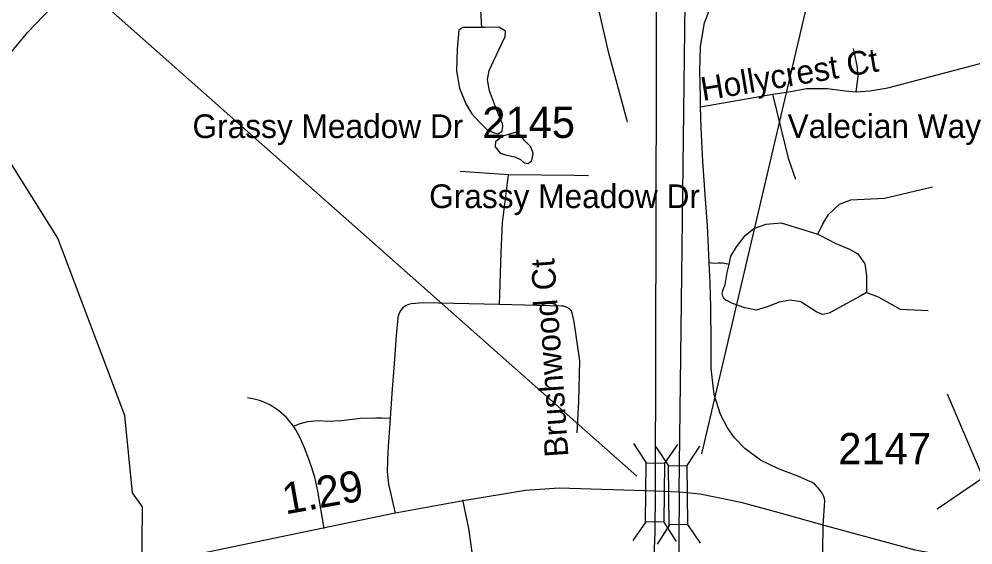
# Model space of a CAD drawing. Extents: x 1662474 to 1856135, y 779280 to 917889.
# Drawn here: x 1727075 to 1730904, y 852479 to 854588 of the extents above; entities that cross this region are included whole.
import ezdxf

# ---------------------------------------------------------------- set-up
doc = ezdxf.new("R2010")
doc.units = 0
for name, color, linetype in [('Exist Hydrographic Misc Water Feature', 7, 'Continuous'), ('Exist Hydrographic Pond Under 1500 Sq Ft', 7, 'Continuous'), ('Exist Road Non-System Type 51', 7, 'Continuous'), ('Exist Road Non-System Type 51 Label', 7, 'Continuous'), ('Exist Road Primary Interstate Divided Center Attributed', 7, 'Continuous'), ('Exist Road Primary Interstate Structure Standard Bridge CELL', 7, 'Continuous'), ('Exist Road Secondary Mileage Tenths English Label', 7, 'Continuous'), ('Exist Road Secondary Structure Standard Bridge Number Label', 7, 'Continuous'), ('Exist Road Secondary Type 51 Attributed', 7, 'Continuous'), ('Exist Road Secondary Type 51 Number Label', 7, 'Continuous')]:
    doc.layers.add(name, color=color, linetype=linetype)

msp = doc.modelspace()

# ---------------------------------------------------------------- linework, layer by layer
at = {"layer": 'Exist Hydrographic Misc Water Feature'}
msp.add_line((1728933.2, 854553.5), (1728927, 854645.3), dxfattribs=at)
msp.add_lwpolyline([(1729031.4, 848400.8), (1728957.3, 848543.5), (1728817.3, 848677.7), (1728137.3, 849042.7), (1727980.3, 849226.5), (1727784.4, 849660.4), (1727721.3, 850012.9), (1727362.4, 850775.2), (1727306.3, 851091.4), (1727299.3, 851275.5), (1727532.4, 852065), (1727568.3, 852340), (1727571.4, 852632.1), (1727530.4, 852688.7), (1727499.4, 852997.9), (1727231.4, 853709.1), (1727025.3, 854038.3), (1726839.4, 854573.8)], dxfattribs=at)
at = {"layer": 'Exist Hydrographic Pond Under 1500 Sq Ft'}
for points in [[(1728946.1, 854553.8), (1728857.3, 854553.8), (1728841.3, 854543.7), (1728834, 854468), (1728831.1, 854380.8), (1728842.7, 854310.9), (1728868.9, 854248.4), (1728892.2, 854207.7), (1728924.2, 854174.2), (1728953.3, 854145.1), (1728978.1, 854133.5), (1728997, 854127.7), (1729014.4, 854139.3), (1729017.4, 854158.2), (1729015.9, 854168.4), (1728991.2, 854225.1), (1728963.5, 854300.8), (1728956.2, 854344.4), (1728962.1, 854382.2), (1728981, 854421.5), (1729002.8, 854468), (1729026.1, 854518.9), (1729027.5, 854539.3), (1729001.4, 854555.3), (1728946.1, 854553.8)], [(1729071.2, 854134.9), (1729015.9, 854118.9), (1728988.3, 854095.7), (1728986.8, 854075.3), (1729007.2, 854050.6), (1729033.4, 854041.8), (1729065.4, 854036), (1729088.7, 854024.4), (1729103.2, 854011.3), (1729119.2, 854008.4), (1729133.8, 854021.5), (1729139.6, 854049.1), (1729129.4, 854075.3), (1729106.1, 854100), (1729088.7, 854120.4), (1729071.2, 854134.9)]]:
    msp.add_lwpolyline(points, dxfattribs=at)
at = {"layer": 'Exist Road Non-System Type 51'}
for p, q in [((1729811.2, 854235.8), (1730101.2, 854287.4)), ((1729039.6, 853964.2), (1728845.6, 853976.6)), ((1730945.4, 852748.5), (1730802.5, 853083.4)), ((1730945.4, 852748.5), (1730760.2, 852622.4))]:
    msp.add_line(p, q, dxfattribs=at)
for points in [[(1729811.2, 854235.8), (1729810.1, 854274.4), (1729808.6, 854380.9), (1729810.1, 854478.2), (1729827.4, 854572.8), (1729861.6, 854664.9), (1729872, 854707.4), (1729878.6, 854734.6), (1729883.4, 854760.6)], [(1730435.6, 854296.6), (1730491, 854300.8), (1730562.9, 854313.1), (1731100.9, 854453.8), (1731177.1, 854480), (1731249, 854523.9)], [(1730435.6, 854296.6), (1730442.9, 854358.5), (1730439.9, 854401.8), (1730425.1, 854470.6)], [(1730101.2, 854287.4), (1730165.9, 854296.6), (1730236.6, 854309.4), (1730321.1, 854310.4), (1730391.8, 854300.5), (1730435.6, 854296.6)], [(1730193.9, 853944.6), (1730164.8, 854024.9), (1730101.2, 854287.4)], [(1729846, 853610.7), (1729844.6, 853642.6), (1729838.4, 853760.4), (1729829.5, 853883.8), (1729819.9, 854017.9), (1729813.6, 854151.9), (1729811.2, 854235.8)], [(1729003.4, 853443.5), (1729010.4, 853652.5), (1729016.5, 853771.1), (1729039.6, 853964.2)], [(1729360.6, 853958.9), (1729359.4, 853958.9), (1729303.1, 853960.4), (1729039.6, 853964.2)], [(1730281.2, 853725.9), (1730302.2, 853767.4), (1730324.1, 853804.9), (1730369.1, 853845.7), (1730413.9, 853863.2), (1730549.2, 853869.5), (1730741.9, 853915.4)], [(1729925.6, 853604.2), (1729933, 853637.2), (1729954.8, 853674.5), (1729989.6, 853719.7), (1730025.1, 853748.8), (1730073.9, 853765.4), (1730134.6, 853770.6), (1730281.2, 853725.9)], [(1730281.2, 853725.9), (1730354.5, 853688.7), (1730408.6, 853665.1), (1730441.9, 853646.7), (1730470.8, 853607.1), (1730477.4, 853558.2), (1730477.4, 853491.4)], [(1730302.9, 852557.2), (1730309.8, 852656.4), (1730309.4, 852658.8), (1730305.2, 852673.6), (1730298.6, 852687.4), (1730292.9, 852695.9), (1730282.8, 852708.9), (1730279.6, 852712.7), (1730269.1, 852722.8), (1730256.9, 852730.9), (1730249.9, 852734.2), (1730201.4, 852754.7), (1730124.4, 852783.9), (1730052, 852819.8), (1729988.8, 852865.4), (1729947.6, 852909.4), (1729918.9, 852948.5), (1729891, 853001.8), (1729865.1, 853082.2), (1729854, 853187.2), (1729853.6, 853304.7), (1729852.6, 853420.7), (1729852.2, 853433.9), (1729849.2, 853530.9), (1729846, 853610.7)], [(1729925.6, 853604.2), (1729920.8, 853605.4), (1729900.6, 853609.8), (1729881.1, 853609.8), (1729866.5, 853608.5), (1729854.5, 853609.8), (1729846, 853610.7)], [(1730477.4, 853491.4), (1730451.4, 853476.9), (1730327.1, 853408.1), (1730301.2, 853403.9), (1730277.4, 853412.4), (1730213.9, 853454), (1730170, 853461.4), (1730126.1, 853453), (1730078.4, 853434.1), (1730033.8, 853420.7), (1729988.6, 853429.9), (1729939.6, 853447.8), (1729916.2, 853458.9), (1729914, 853460), (1729909.5, 853463.2), (1729905.5, 853467.2), (1729902.4, 853471.8), (1729900, 853476.8), (1729898.5, 853482.2), (1729898, 853487.8), (1729898.5, 853493.3), (1729900, 853498.7), (1729900.1, 853499.2), (1729909.4, 853523.1), (1729918.4, 853571.2), (1729925.6, 853604.2)], [(1730477.4, 853491.4), (1730523.2, 853473.8), (1730611.8, 853425.4), (1730725.1, 853419.7)], [(1729003.4, 853443.5), (1728696.9, 853450.8), (1728650.6, 853445.7), (1728638.4, 853443.1), (1728626.5, 853437.8), (1728616.1, 853430.2), (1728607.5, 853420.6), (1728601, 853409.4), (1728597, 853397.2), (1728596, 853390.7), (1728588.8, 853317.2), (1728580.6, 853207.5), (1728572, 853086.2), (1728565.4, 852987.6)], [(1729315.2, 852928.4), (1729322.8, 853054.1), (1729325.9, 853217.6), (1729303.9, 853374.5), (1729295.9, 853408.2), (1729295.5, 853409.8), (1729291.5, 853419.1), (1729285.4, 853426.7), (1729275.4, 853431.7), (1729272.6, 853432.9), (1729261.2, 853436.4), (1729253.8, 853437.1), (1729003.4, 853443.5)], [(1728176.5, 852955), (1728167.5, 852967.3), (1728158.1, 852978.9), (1728148.4, 852989.8), (1728138.1, 853000.1), (1728127.5, 853009.7), (1728116.5, 853018.6), (1728105, 853026.9), (1728093.1, 853034.4), (1728081.8, 853040.9), (1728070.1, 853046.8), (1728058, 853052), (1728045.6, 853056.7), (1728019.6, 853064.4), (1727992.4, 853069.8)], [(1728176.5, 852955), (1728183.9, 852958), (1728207.5, 852967.5), (1728209.5, 852968.1), (1728235.1, 852974.1), (1728261.1, 852977.5), (1728278.4, 852978.2), (1728315.4, 852975.1), (1728369.8, 852978.7), (1728445.8, 852987.1), (1728505.6, 852989.1), (1728533, 852988.4), (1728565.4, 852987.6)], [(1728565.4, 852987.6), (1728563.9, 852967.5), (1728556.2, 852854.9), (1728553.6, 852773.1), (1728558.1, 852723.1), (1728585, 852606.8)], [(1728300.6, 852545.5), (1728274.6, 852694.9), (1728271.1, 852713.4), (1728262, 852750.8), (1728253.1, 852779.4), (1728252.8, 852780.8), (1728239.1, 852822.6), (1728220.9, 852869.2), (1728202.4, 852911.1), (1728186.1, 852941.4), (1728176.5, 852955)], [(1728855.6, 852659.7), (1728878.9, 852545.6), (1728896.1, 852431.4)], [(1730198.2, 850148.4), (1730277, 850248), (1730283.9, 850260.4), (1730290, 850271.5), (1730306.8, 850305.9), (1730321, 850341.2), (1730332.9, 850377.4), (1730333.9, 850381), (1730372.8, 850520.2), (1730402, 850690.6), (1730404.2, 850704.9), (1730408.2, 850742.2), (1730409.6, 850779.6), (1730408.9, 850807.9), (1730403.2, 850909.9), (1730295.1, 851936.4), (1730302.9, 852557.2)]]:
    msp.add_lwpolyline(points, dxfattribs=at)
at = {"layer": 'Exist Road Primary Interstate Divided Center Attributed'}
for points in [[(1729630, 852696.3), (1729637.5, 856023), (1729681.5, 856438.4), (1729741.3, 856705.9), (1729854.6, 857067.7)], [(1729724.4, 852691.6), (1729766.5, 856070.2), (1729798, 856451), (1729870.3, 856831.7), (1729964.7, 857080.3)], [(1729330, 847668.5), (1729368.1, 847880.4), (1729420.8, 848215.5), (1729460.9, 848646.6), (1729597, 851771.2), (1729629.2, 852529.5), (1729630, 852696.3)], [(1729724.4, 852691.6), (1729721.3, 852090.6), (1729707.9, 851554.1), (1729536.4, 848626.1), (1729490, 848191.9), (1729434.1, 847763.9), (1729421, 847656.6)]]:
    msp.add_lwpolyline(points, dxfattribs=at)
at = {"layer": 'Exist Road Primary Interstate Structure Standard Bridge CELL'}
for p, q in [((1729542.4, 852886.6), (1729592.5, 852808.9)), ((1729631.1, 852872.1), (1729682.8, 852796.8)), ((1729718, 852882), (1729666.1, 852807)), ((1729806.7, 852875.8), (1729756.5, 852798.3)), ((1729591, 852572.3), (1729539.2, 852497.2)), ((1729686.4, 852560.2), (1729636.2, 852482.7)), ((1729663.1, 852570.4), (1729713.1, 852492.7)), ((1729758.4, 852561.7), (1729810, 852486.5))]:
    msp.add_line(p, q, dxfattribs=at)
for points in [[(1729666.1, 852807), (1729663.4, 852570.4), (1729589.7, 852572.3), (1729592.5, 852808.9)], [(1729756.5, 852798.3), (1729758.7, 852561.8), (1729685, 852560.2), (1729682.8, 852796.8)]]:
    msp.add_lwpolyline(points, close=True, dxfattribs=at)
at = {"layer": 'Exist Road Secondary Structure Standard Bridge Number Label'}
for p, q in [((1729816.3, 852844.1), (1730487.8, 855710.3)), ((1729555.8, 852755.3), (1727083.3, 854942.9))]:
    msp.add_line(p, q, dxfattribs=at)
at = {"layer": 'Exist Road Secondary Type 51 Attributed'}
for points in [[(1729518, 854174.6), (1729515.2, 854185), (1729443.4, 854451.6), (1729409.6, 854597.1), (1729406.7, 854609.6), (1729364.4, 854724.3), (1729339, 854780.7), (1729308, 854831.5), (1729240.2, 854918.9), (1729116.1, 855076.9), (1728989.1, 855226.4), (1728698.4, 855563.7), (1728585.7, 855685.3)], [(1726682.5, 852212.6), (1726701.8, 852617.4), (1726722.4, 852940.4), (1726729.3, 853393.9), (1726743.1, 853710), (1726779, 853914.9), (1726846.5, 854129.8), (1726951.7, 854345), (1727111.3, 854535.3), (1727331, 854766.5), (1727633.9, 855014.2)], [(1726682.5, 852212.6), (1728578.3, 852606.6), (1728858.3, 852656.9), (1729107.6, 852698.6), (1729242.9, 852707.7), (1729630, 852696.3), (1729724.4, 852691.6), (1729810, 852684.7), (1729972.9, 852651.1)], [(1729972.9, 852651.1), (1730125.7, 852608.8), (1730310.8, 852557.7), (1730670.9, 852459.9), (1730887.3, 852420.6), (1731501.8, 852330.9)]]:
    msp.add_lwpolyline(points, dxfattribs=at)

# ---------------------------------------------------------------- texts
at = {"layer": 'Exist Road Non-System Type 51 Label'}
for s, rotation, p in [('Hollycrest Ct', 9.5521, (1729820.1, 854259.6)), ('Brushwood Ct', 94.0985, (1729280.9, 852834.4))]:
    msp.add_text(s, height=95, rotation=rotation, dxfattribs=at).set_placement(p)
for s, p in [('Grassy Meadow Dr', (1727771.5, 854111.1)), ('Valecian Way', (1730160.2, 854111.4)), ('Grassy Meadow Dr', (1728721.5, 853830.3))]:
    msp.add_text(s, height=95, dxfattribs=at).set_placement(p)
at = {"layer": 'Exist Road Secondary Mileage Tenths English Label'}
msp.add_text('1.29', height=125, rotation=10.202, dxfattribs=at).set_placement((1728144.3, 852601.2))
at = {"layer": 'Exist Road Secondary Type 51 Number Label'}
for s, p in [('2145', (1728935, 854111.5)), ('2147', (1730363.9, 852803.1))]:
    msp.add_text(s, height=125, dxfattribs=at).set_placement(p)

doc.saveas('drawing.dxf')
